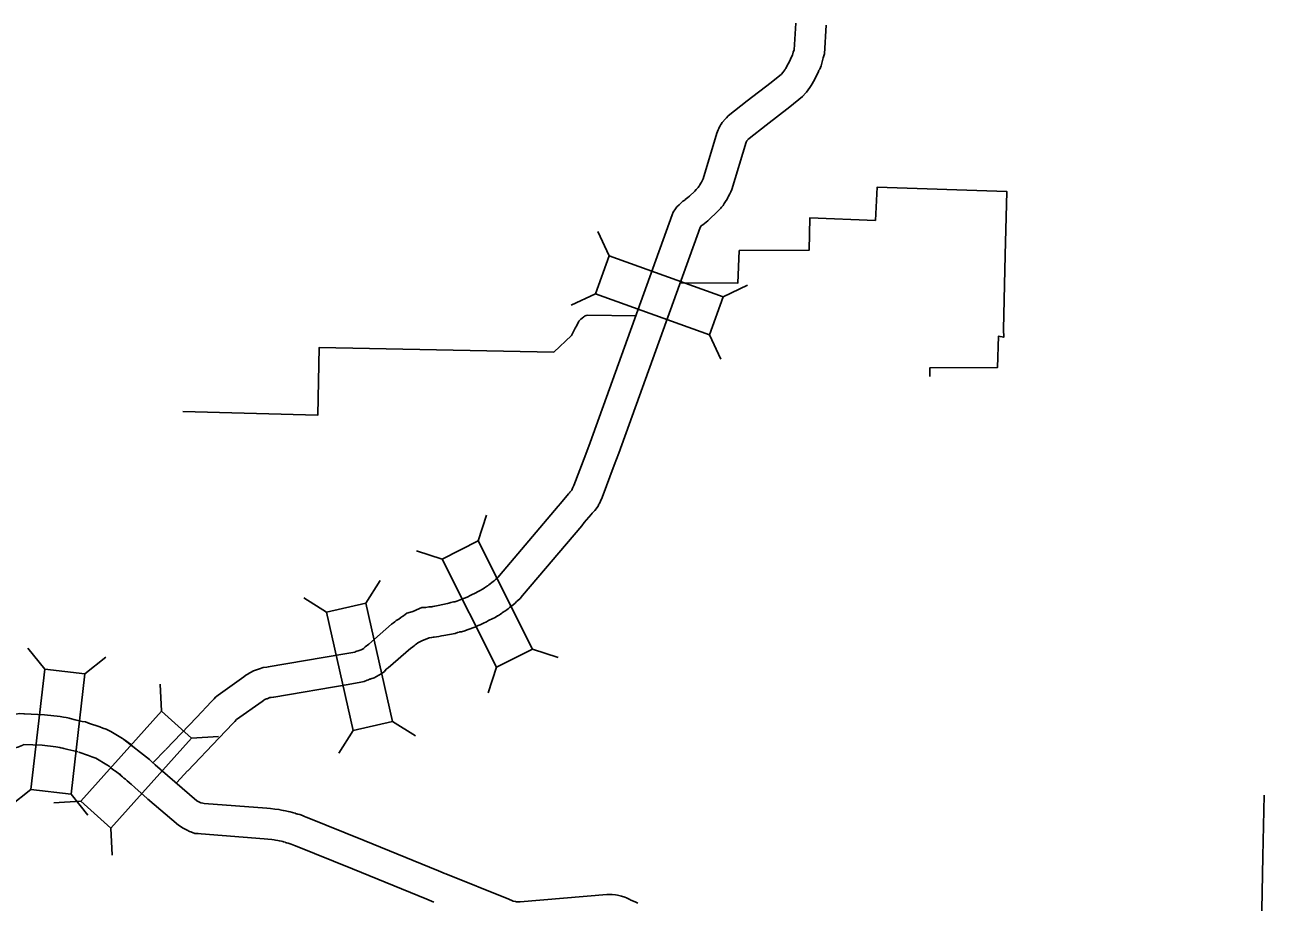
# Model space of a CAD drawing. Extents: x 1370567 to 1373900, y 377514 to 379648.
# Drawn here: x 1371037.6 to 1371159.2, y 379160.9 to 379246.9 of the extents above; entities that cross this region are included whole.
import ezdxf

# ---------------------------------------------------------------- set-up
doc = ezdxf.new("R2010")
doc.units = 0
doc.layers.add('Default', color=7, linetype='Continuous')

msp = doc.modelspace()

# ---------------------------------------------------------------- linework, layer by layer
at = {"layer": 'Default'}
for p, q in [((1371094.96, 379224.29), (1371093.84, 379226.68)), ((1371093.62, 379220.56), (1371091.23, 379219.44)), ((1371106.14, 379220.27), (1371108.53, 379221.39)), ((1371104.8, 379216.54), (1371105.92, 379214.15)), ((1371082.09, 379196.33), (1371082.91, 379198.84)), ((1371078.56, 379194.54), (1371076.05, 379195.37)), ((1371071.09, 379190.21), (1371072.5, 379192.44)), ((1371067.23, 379189.34), (1371065, 379190.74)), ((1371039.59, 379183.76), (1371037.95, 379185.82)), ((1371087.45, 379185.72), (1371089.96, 379184.9)), ((1371043.52, 379183.3), (1371045.59, 379184.94)), ((1371083.91, 379183.94), (1371083.09, 379181.43)), ((1371051.05, 379179.65), (1371050.91, 379182.28)), ((1371073.71, 379178.62), (1371075.95, 379177.21)), ((1371054, 379177), (1371056.64, 379177.14)), ((1371069.85, 379177.75), (1371068.44, 379175.52)), ((1371038.23, 379171.95), (1371036.16, 379170.31)), ((1371043.12, 379170.8), (1371040.49, 379170.66)), ((1371042.17, 379171.5), (1371043.81, 379169.43)), ((1371046.07, 379168.16), (1371046.21, 379165.52))]:
    msp.add_line(p, q, dxfattribs=at)
for points in [[(1371113.26, 379247.1), (1371113.09, 379244.48), (1371113, 379244.26), (1371112.93, 379243.97), (1371112.81, 379243.74), (1371112.73, 379243.57), (1371112.7, 379243.47), (1371112.33, 379242.76), (1371112.27, 379242.65), (1371112.21, 379242.57), (1371112.18, 379242.5), (1371112.08, 379242.37), (1371112.06, 379242.34), (1371112.03, 379242.29), (1371111.99, 379242.25), (1371111.85, 379242.08), (1371110.83, 379241.26), (1371108.5, 379239.47), (1371106.62, 379237.99), (1371106.46, 379237.81), (1371106.42, 379237.78), (1371106.35, 379237.71), (1371106.03, 379237.34), (1371105.94, 379237.19), (1371105.92, 379237.15), (1371105.83, 379237.03), (1371105.74, 379236.85), (1371105.71, 379236.78), (1371105.7, 379236.75), (1371105.64, 379236.62), (1371105.58, 379236.47), (1371105.53, 379236.32), (1371104.17, 379231.84), (1371104.04, 379231.56), (1371104.01, 379231.51), (1371103.96, 379231.42), (1371103.88, 379231.3), (1371103.84, 379231.22), (1371103.84, 379231.22), (1371103.78, 379231.13), (1371103.76, 379231.09), (1371103.67, 379230.98), (1371103.65, 379230.94), (1371103.5, 379230.79), (1371103.35, 379230.63), (1371102.82, 379230.13), (1371102.67, 379229.99), (1371102.42, 379229.79), (1371102.36, 379229.74), (1371102.17, 379229.63), (1371101.98, 379229.43), (1371101.82, 379229.29), (1371101.6, 379229.07), (1371101.47, 379228.9), (1371101.24, 379228.55), (1371101.13, 379228.3), (1371093.09, 379205.98), (1371092.65, 379204.83), (1371091.5, 379201.76), (1371091.37, 379201.49), (1371091.3, 379201.32), (1371091.19, 379201.21), (1371091.1, 379201.1), (1371091.05, 379201.04), (1371090.98, 379200.96), (1371090.17, 379200.01), (1371089.95, 379199.72), (1371084.19, 379192.93), (1371084.06, 379192.78), (1371083.96, 379192.69), (1371083.79, 379192.54), (1371083.69, 379192.43), (1371083.57, 379192.35), (1371083.44, 379192.25)], [(1371116.25, 379246.9), (1371116.07, 379244.08), (1371115.95, 379243.68), (1371115.85, 379243.31), (1371115.83, 379243.18), (1371115.75, 379242.9), (1371115.61, 379242.59), (1371115.53, 379242.47), (1371115.53, 379242.47), (1371115.53, 379242.46), (1371115.46, 379242.27), (1371114.98, 379241.36), (1371114.86, 379241.13), (1371114.76, 379240.97), (1371114.65, 379240.79), (1371114.3, 379240.32), (1371114.25, 379240.27), (1371113.93, 379239.91), (1371112.69, 379238.9), (1371110.34, 379237.09), (1371108.67, 379235.79), (1371108.64, 379235.75), (1371108.55, 379235.67), (1371108.54, 379235.66), (1371108.47, 379235.57), (1371108.46, 379235.56), (1371108.39, 379235.42), (1371108.39, 379235.42), (1371108.39, 379235.42), (1371106.98, 379230.79), (1371106.88, 379230.56), (1371106.8, 379230.35), (1371106.63, 379230.05), (1371106.61, 379230), (1371106.52, 379229.85), (1371106.37, 379229.61), (1371106.31, 379229.52), (1371106.24, 379229.4), (1371106.2, 379229.35), (1371106.13, 379229.21), (1371105.97, 379229.04), (1371105.9, 379228.95), (1371105.64, 379228.68), (1371105.45, 379228.49), (1371104.87, 379227.93), (1371104.62, 379227.7), (1371104.31, 379227.46), (1371104.13, 379227.31), (1371104.07, 379227.27), (1371103.99, 379227.21), (1371103.88, 379227.07), (1371103.87, 379227.06), (1371095.9, 379204.93), (1371095.45, 379203.77), (1371094.26, 379200.57), (1371094.09, 379200.24), (1371094, 379200.01), (1371093.95, 379199.93), (1371093.87, 379199.74), (1371093.54, 379199.3), (1371093.44, 379199.22), (1371093.41, 379199.18), (1371093.3, 379199.04), (1371093.19, 379198.93), (1371092.5, 379198.12), (1371092.27, 379197.82), (1371086.46, 379190.96), (1371086.21, 379190.69), (1371085.97, 379190.46), (1371085.88, 379190.38), (1371085.77, 379190.26), (1371085.51, 379190.04), (1371085.34, 379189.93), (1371085.29, 379189.89)], [(1371101.97, 379221.64), (1371107.59, 379221.61), (1371107.71, 379224.8), (1371114.57, 379224.83), (1371114.65, 379228.02), (1371121.07, 379227.75), (1371121.24, 379231.01), (1371133.96, 379230.58), (1371133.78, 379224.34), (1371133.64, 379217.05), (1371133.66, 379216.29), (1371133.13, 379216.4), (1371133.06, 379213.34), (1371126.4, 379213.29), (1371126.42, 379212.44)], [(1371053.15, 379209.02), (1371066.38, 379208.67), (1371066.5, 379215.29), (1371089.53, 379214.85), (1371091.25, 379216.47), (1371091.62, 379217.2), (1371091.79, 379217.46), (1371091.99, 379217.86), (1371092.06, 379217.94), (1371092.13, 379218.04), (1371092.19, 379218.07), (1371092.32, 379218.18), (1371092.47, 379218.31), (1371092.55, 379218.36), (1371092.7, 379218.43), (1371092.86, 379218.46), (1371097.54, 379218.39)], [(1371083.44, 379192.24), (1371083.27, 379192.12), (1371083.16, 379192.02), (1371083.05, 379191.93), (1371083.02, 379191.91), (1371082.92, 379191.85), (1371082.74, 379191.73), (1371082.58, 379191.62), (1371082.58, 379191.62), (1371082.48, 379191.57), (1371082.36, 379191.49), (1371082.31, 379191.46), (1371082.18, 379191.39), (1371081.73, 379191.18), (1371081.51, 379191.06), (1371081.33, 379190.97), (1371081.1, 379190.85), (1371080.85, 379190.76), (1371080.68, 379190.67), (1371080.01, 379190.43), (1371079.83, 379190.36), (1371079.82, 379190.36), (1371079.7, 379190.35), (1371079.44, 379190.28), (1371079.23, 379190.22), (1371079.1, 379190.18), (1371078.18, 379190), (1371077.84, 379189.94), (1371077.67, 379189.89), (1371077.55, 379189.88), (1371077.27, 379189.86), (1371076.98, 379189.8), (1371076.94, 379189.79), (1371076.57, 379189.79), (1371076.07, 379189.56), (1371075.86, 379189.48), (1371075.61, 379189.38), (1371075.47, 379189.33), (1371075.12, 379189.23), (1371074.79, 379188.99), (1371074.75, 379188.96), (1371074.73, 379188.95), (1371074.51, 379188.81), (1371074.31, 379188.67), (1371074.07, 379188.51), (1371073.94, 379188.38), (1371073.81, 379188.3), (1371073.62, 379188.16), (1371071.37, 379186.21), (1371071.02, 379185.93), (1371070.9, 379185.8), (1371070.89, 379185.79), (1371070.62, 379185.65), (1371070.42, 379185.57), (1371070.12, 379185.47), (1371070.01, 379185.41), (1371068.84, 379185.21)], [(1371085.3, 379189.89), (1371085.18, 379189.8), (1371085.04, 379189.68), (1371084.91, 379189.58), (1371084.72, 379189.43), (1371084.5, 379189.3), (1371084.44, 379189.26), (1371084.28, 379189.15), (1371084.1, 379189.03), (1371084, 379188.98), (1371083.88, 379188.9), (1371083.7, 379188.8), (1371083.53, 379188.71), (1371083.12, 379188.52), (1371082.92, 379188.4), (1371082.64, 379188.27), (1371082.29, 379188.1), (1371082.12, 379188.03), (1371082.05, 379188), (1371081.87, 379187.9), (1371081.01, 379187.6), (1371080.79, 379187.52), (1371080.47, 379187.42), (1371080.28, 379187.4), (1371080.24, 379187.38), (1371080.09, 379187.34), (1371079.84, 379187.26), (1371078.73, 379187.05), (1371078.51, 379187.01), (1371078.24, 379186.94), (1371077.8, 379186.89), (1371077.69, 379186.88), (1371077.54, 379186.85), (1371077.3, 379186.81), (1371076.92, 379186.67), (1371076.66, 379186.57), (1371076.5, 379186.51), (1371076.32, 379186.4), (1371076.18, 379186.32), (1371076.02, 379186.2), (1371075.92, 379186.13), (1371075.82, 379186.04), (1371075.57, 379185.86), (1371075.51, 379185.82), (1371073.28, 379183.89), (1371073.09, 379183.74), (1371072.91, 379183.53), (1371072.59, 379183.31), (1371071.92, 379182.9), (1371071.57, 379182.8), (1371071.52, 379182.78), (1371071.46, 379182.76), (1371071.46, 379182.76), (1371071.36, 379182.71), (1371071.23, 379182.66), (1371070.92, 379182.54), (1371070.59, 379182.47), (1371069.34, 379182.26)], [(1371068.84, 379185.22), (1371061.51, 379183.97), (1371061.37, 379183.95), (1371061.02, 379183.92), (1371060.67, 379183.79), (1371060.57, 379183.75), (1371060.07, 379183.59), (1371059.76, 379183.43), (1371059.64, 379183.35), (1371059.5, 379183.27), (1371059.32, 379183.15), (1371059.13, 379183.01), (1371056.61, 379181.2), (1371056.34, 379181), (1371056.2, 379180.84), (1371056.1, 379180.74), (1371055.92, 379180.55), (1371054.5, 379179.06)], [(1371069.34, 379182.26), (1371062.06, 379181.02), (1371061.8, 379180.97), (1371061.68, 379180.96), (1371061.42, 379180.86), (1371061.34, 379180.85), (1371061.24, 379180.82), (1371061.18, 379180.78), (1371061.07, 379180.72), (1371061.04, 379180.69), (1371060.91, 379180.59), (1371058.41, 379178.81), (1371058.23, 379178.62), (1371058.07, 379178.46), (1371056.67, 379176.99)], [(1371031.33, 379179.48), (1371034.76, 379179.44), (1371035.02, 379179.45), (1371035.48, 379179.34), (1371035.99, 379179.06), (1371036.73, 379179.34), (1371037.15, 379179.42), (1371037.53, 379179.38), (1371037.61, 379179.37), (1371039.57, 379179.29), (1371041.11, 379179.11), (1371041.43, 379179.06), (1371041.71, 379179), (1371041.86, 379178.97), (1371041.98, 379178.94), (1371042.09, 379178.92), (1371042.57, 379178.8)], [(1371054.5, 379179.06), (1371051.46, 379175.87)], [(1371042.58, 379178.8), (1371043.27, 379178.63), (1371043.6, 379178.59), (1371043.98, 379178.44)], [(1371043.89, 379178.47), (1371044.99, 379178.1), (1371045.28, 379177.97), (1371045.63, 379177.86), (1371046.06, 379177.65), (1371047.22, 379176.94), (1371047.53, 379176.76), (1371047.78, 379176.57), (1371047.96, 379176.43), (1371048.15, 379176.29), (1371047.35, 379176.86)], [(1371047.35, 379176.86), (1371049.87, 379174.9), (1371050.1, 379174.68), (1371050.42, 379174.39), (1371051.63, 379173.32)], [(1371056.67, 379176.99), (1371053.64, 379173.8)], [(1371031.1, 379176.48), (1371034.47, 379176.45), (1371034.51, 379176.42), (1371034.58, 379176.37), (1371034.76, 379176.25), (1371035.1, 379176.07), (1371035.53, 379175.94), (1371036, 379175.9), (1371036.44, 379175.94), (1371036.69, 379176.03), (1371036.81, 379176.06), (1371036.94, 379176.11), (1371037.11, 379176.17), (1371037.43, 379176.31), (1371037.52, 379176.37), (1371039.34, 379176.3), (1371040.68, 379176.14), (1371040.88, 379176.1), (1371041.08, 379176.07), (1371041.17, 379176.05), (1371041.37, 379176), (1371041.46, 379175.98), (1371041.86, 379175.89)], [(1371041.86, 379175.88), (1371042.74, 379175.67), (1371042.85, 379175.66), (1371042.85, 379175.66)], [(1371042.94, 379175.63), (1371043.9, 379175.3), (1371044.22, 379175.16), (1371044.51, 379175.07), (1371044.61, 379175.02), (1371045.69, 379174.36), (1371045.9, 379174.24), (1371045.95, 379174.2), (1371046.11, 379174.06), (1371046.38, 379173.86), (1371046.57, 379173.73)], [(1371051.43, 379175.84), (1371050.24, 379174.59)], [(1371046.53, 379173.76), (1371047.05, 379173.36)], [(1371046.91, 379173.49), (1371047.09, 379173.31), (1371047.21, 379173.2), (1371047.35, 379173.07), (1371047.51, 379172.96), (1371047.69, 379172.79), (1371047.88, 379172.65)], [(1371051.62, 379173.33), (1371054.52, 379170.85), (1371054.64, 379170.77), (1371054.77, 379170.71), (1371054.9, 379170.64), (1371055.1, 379170.6), (1371055.24, 379170.59), (1371061.37, 379170.11), (1371061.73, 379170.08), (1371062.15, 379170.04), (1371062.56, 379170), (1371062.82, 379169.94), (1371062.99, 379169.91), (1371063.2, 379169.87), (1371063.47, 379169.81), (1371063.67, 379169.76), (1371063.88, 379169.71), (1371064.02, 379169.66), (1371064.14, 379169.63), (1371064.26, 379169.58), (1371064.31, 379169.57), (1371064.43, 379169.53), (1371064.62, 379169.49), (1371064.87, 379169.4), (1371065.06, 379169.32), (1371065.23, 379169.25), (1371065.32, 379169.21)], [(1371053.61, 379173.77), (1371052.54, 379172.65)], [(1371047.87, 379172.65), (1371047.91, 379172.62), (1371048.06, 379172.48), (1371048.42, 379172.15), (1371049.65, 379171.07)], [(1371049.67, 379171.05), (1371052.71, 379168.45), (1371053.17, 379168.15), (1371053.42, 379168.03), (1371053.56, 379167.96), (1371053.8, 379167.84), (1371053.93, 379167.8), (1371054.31, 379167.65), (1371054.57, 379167.65), (1371054.63, 379167.64), (1371054.93, 379167.6), (1371061.13, 379167.12), (1371061.47, 379167.09), (1371061.87, 379167.05), (1371062.08, 379167.03), (1371062.24, 379166.99), (1371062.44, 379166.96), (1371062.6, 379166.93), (1371062.81, 379166.88), (1371062.93, 379166.85), (1371063.02, 379166.83), (1371063.19, 379166.78), (1371063.22, 379166.77), (1371063.31, 379166.73), (1371063.47, 379166.69), (1371063.67, 379166.63), (1371063.77, 379166.61), (1371063.77, 379166.61), (1371063.92, 379166.54), (1371064.1, 379166.47), (1371064.19, 379166.43)], [(1371159.2, 379171.4), (1371159.07, 379165.38), (1371158.79, 379149.66)], [(1371065.32, 379169.21), (1371070.91, 379166.96), (1371078.2, 379163.97), (1371078.89, 379163.7)], [(1371064.19, 379166.43), (1371069.78, 379164.18), (1371077.07, 379161.19), (1371077.77, 379160.91)], [(1371078.93, 379163.68), (1371085.11, 379161.2), (1371085.46, 379161.04), (1371085.53, 379161.01), (1371085.54, 379161.01), (1371085.77, 379160.97), (1371085.88, 379160.94), (1371086.07, 379160.94), (1371086.21, 379160.94), (1371094.74, 379161.65), (1371095, 379161.66), (1371095.26, 379161.66), (1371095.57, 379161.62), (1371095.78, 379161.58), (1371096.15, 379161.5), (1371096.48, 379161.39), (1371096.65, 379161.32), (1371096.79, 379161.27), (1371096.98, 379161.17), (1371097.09, 379161.12), (1371097.5, 379160.93), (1371097.78, 379160.82)]]:
    msp.add_lwpolyline(points, dxfattribs=at)
for points in [[(1371093.62, 379220.56), (1371104.8, 379216.54), (1371106.14, 379220.27), (1371094.96, 379224.29)], [(1371087.45, 379185.72), (1371082.09, 379196.33), (1371078.56, 379194.54), (1371083.91, 379183.94)], [(1371067.23, 379189.34), (1371069.85, 379177.75), (1371073.71, 379178.62), (1371071.09, 379190.21)], [(1371039.59, 379183.76), (1371038.23, 379171.95), (1371042.17, 379171.5), (1371043.52, 379183.3)], [(1371046.07, 379168.16), (1371054, 379177), (1371051.05, 379179.65), (1371043.12, 379170.8)]]:
    msp.add_lwpolyline(points, close=True, dxfattribs=at)

doc.saveas('drawing.dxf')
